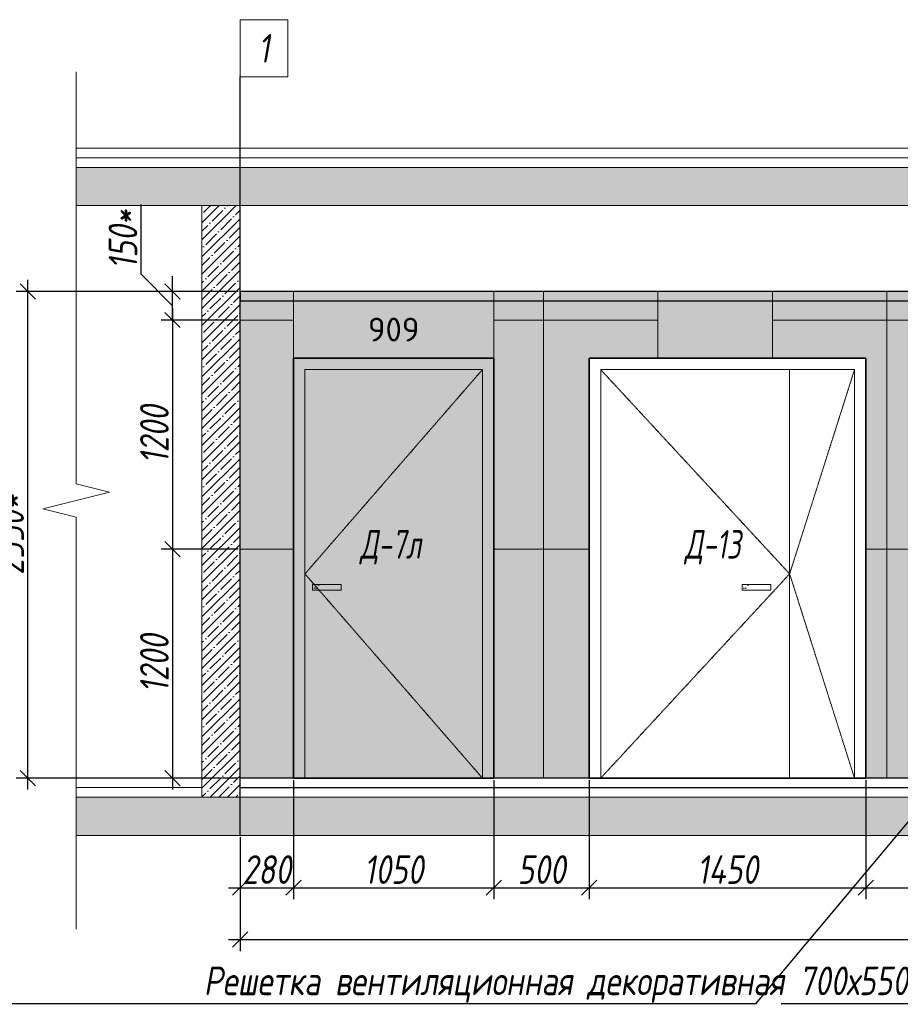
# Model space of a CAD drawing. Header units: millimetres. Extents: x -26894274 to 19789193, y -86687 to 22351.
# Tile 321 of 447: x 152251 to 156866, y -5978 to -819. Entities that reach past the tile are written whole.
import ezdxf
from ezdxf import colors
from ezdxf.entities.mleader import LeaderData, LeaderLine
from ezdxf.math import Vec2, Vec3

# ---------------------------------------------------------------- set-up
doc = ezdxf.new("R2010")
doc.units = ezdxf.units.MM
doc.linetypes.add('( Hidden )', pattern=[0.375, 0.25, -0.125])
doc.linetypes.add('DASHDOT', pattern=[25.4, 12.7, -6.35, 0, -6.35])
doc.layers.get('Defpoints').update_dxf_attribs({"color": 31})
for name, color, linetype, lineweight in [('A-DETL-GENF', 7, 'Continuous', 5), ('dim_pot', 183, 'Continuous', 9), ('meb', 26, 'Continuous', 15), ('nadpisi_v_tablice', 7, 'Continuous', 9), ('Двери', 7, 'Continuous', 5), ('Отделка стен', 253, 'Continuous', 0)]:
    doc.layers.add(name, color=color, linetype=linetype, lineweight=lineweight)
doc.layers.add('dim_razv', color=7, linetype='DASHDOT', lineweight=9, true_color=0x285228)
doc.styles.add('fl_iso paper', font='isocpeur.ttf', dxfattribs={"width": 0.8, "oblique": 10})
doc.styles.add('GODT type AU', font='isocpeur.ttf')
doc.styles.add('In tre', font='isocpeur.ttf', dxfattribs={"width": 0.8, "oblique": 10})
doc.dimstyles.new('In tre 1_50', dxfattribs={"dimtxt": 150, "dimasz": 80, "dimexe": 60, "dimexo": 10, "dimgap": 20, "dimtad": 1, "dimdec": 0, "dimrnd": 5, "dimzin": 0, "dimdsep": 46, "dimtxsty": 'fl_iso paper', "dimblk": 'OBLIQUE', "dimcen": 0, "dimdle": 60, "dimadec": 0, "dimazin": 0, "dimtfac": 1, "dimtdec": 0, "dimtofl": 0, "dimtmove": 1, "dimatfit": 1, "dimfxl": 40, "dimtolj": 1, "dimtzin": 0, "dimarcsym": 1})

# ---------------------------------------------------------------- blocks, each defined once
blk = doc.blocks.new('*U38')
at = {"color": 0, "linetype": 'ByBlock', "lineweight": -2}
for p, q in [((0, 0), (-6, 0)), ((80.34, 0), (0, 0)), ((167.69, 0), (87.34, 0)), ((167.69, 0), (173.69, 0))]:
    blk.add_line(p, q, dxfattribs=at)
blk.add_lwpolyline([(87.34, 0), (85.59, -7), (82.09, 7), (80.34, 0)], dxfattribs=at)
blk = doc.blocks.new('_Oblique')
at = {"color": 0, "linetype": 'ByBlock', "lineweight": -2}
blk.add_line((-0.5, -0.5), (0.5, 0.5), dxfattribs=at)
blk = doc.blocks.new('*D39')
at = {"layer": 'Defpoints', "color": 0, "linetype": 'ByBlock', "transparency": 16777216}
for p in [(153406, -2392.9), (153051.9, -3592.9), (153406, -3592.9)]:
    blk.add_point(p, dxfattribs=at)
at = {"layer": 'dim_razv', "color": 0, "linetype": 'ByBlock', "lineweight": -2, "transparency": 16777216}
for p, q in [((153051.9, -2332.9), (153051.9, -3652.9)), ((153396, -2392.9), (152991.9, -2392.9)), ((153396, -3592.9), (152991.9, -3592.9))]:
    blk.add_line(p, q, dxfattribs=at)
at = {"layer": 'dim_razv', "color": 0, "linetype": 'ByBlock', "lineweight": -2, "transparency": 16777216, "xscale": 80, "yscale": 80, "zscale": 80}
for p, rotation in [((153051.9, -2392.9), 90), ((153051.9, -3592.9), 270)]:
    blk.add_blockref('_Oblique', p, dxfattribs=dict(at, rotation=rotation))
at = {"layer": 'dim_razv', "color": 0, "linetype": 'ByBlock', "transparency": 16777216, "insert": (152956.9, -2992.9), "char_height": 150, "attachment_point": 5, "rotation": 90, "style": 'fl_iso paper'}
blk.add_mtext('\\A1;1200', dxfattribs=at)
blk = doc.blocks.new('*D40')
at = {"layer": 'Defpoints', "color": 0, "linetype": 'ByBlock', "transparency": 16777216}
for p in [(153406, -3592.9), (153051.9, -4792.9), (153406, -4792.9)]:
    blk.add_point(p, dxfattribs=at)
at = {"layer": 'dim_razv', "color": 0, "linetype": 'ByBlock', "lineweight": -2, "transparency": 16777216}
for p, q in [((153051.9, -3532.9), (153051.9, -4852.9)), ((153396, -3592.9), (152991.9, -3592.9)), ((153396, -4792.9), (152991.9, -4792.9))]:
    blk.add_line(p, q, dxfattribs=at)
at = {"layer": 'dim_razv', "color": 0, "linetype": 'ByBlock', "lineweight": -2, "transparency": 16777216, "xscale": 80, "yscale": 80, "zscale": 80}
for p, rotation in [((153051.9, -3592.9), 90), ((153051.9, -4792.9), 270)]:
    blk.add_blockref('_Oblique', p, dxfattribs=dict(at, rotation=rotation))
at = {"layer": 'dim_razv', "color": 0, "linetype": 'ByBlock', "transparency": 16777216, "insert": (152956.9, -4192.9), "char_height": 150, "attachment_point": 5, "rotation": 90, "style": 'fl_iso paper'}
blk.add_mtext('\\A1;1200', dxfattribs=at)
blk = doc.blocks.new('*D121')
at = {"layer": 'Defpoints', "color": 0, "linetype": 'ByBlock', "transparency": 16777216}
for p in [(152293.1, -2242.9), (153406, -2242.9), (153194, -4792.9)]:
    blk.add_point(p, dxfattribs=at)
at = {"layer": 'dim_razv', "color": 0, "linetype": 'ByBlock', "lineweight": -2, "transparency": 16777216}
for p, q in [((152293.1, -4852.9), (152293.1, -2182.9)), ((153396, -2242.9), (152233.1, -2242.9)), ((153184, -4792.9), (152233.1, -4792.9))]:
    blk.add_line(p, q, dxfattribs=at)
at = {"layer": 'dim_razv', "color": 0, "linetype": 'ByBlock', "lineweight": -2, "transparency": 16777216, "xscale": 80, "yscale": 80, "zscale": 80}
for p, rotation in [((152293.1, -2242.9), 90), ((152293.1, -4792.9), 270)]:
    blk.add_blockref('_Oblique', p, dxfattribs=dict(at, rotation=rotation))
at = {"layer": 'dim_razv', "color": 0, "linetype": 'ByBlock', "transparency": 16777216, "insert": (152198.1, -3517.9), "char_height": 150, "attachment_point": 5, "rotation": 90, "style": 'fl_iso paper'}
blk.add_mtext('\\A1;2550*', dxfattribs=at)
blk = doc.blocks.new('*D122')
at = {"layer": 'Defpoints', "color": 0, "linetype": 'ByBlock', "transparency": 16777216}
for p in [(153406, -5092.9), (175306, -5092.9), (175306, -5639.1)]:
    blk.add_point(p, dxfattribs=at)
at = {"layer": 'dim_razv', "color": 0, "linetype": 'ByBlock', "lineweight": -2, "transparency": 16777216}
for p, q in [((153406, -5102.9), (153406, -5699.1)), ((175306, -5102.9), (175306, -5699.1)), ((153346, -5639.1), (175366, -5639.1))]:
    blk.add_line(p, q, dxfattribs=at)
at = {"layer": 'dim_razv', "color": 0, "linetype": 'ByBlock', "lineweight": -2, "transparency": 16777216, "xscale": 80, "yscale": 80, "zscale": 80, "rotation": 180}
blk.add_blockref('_Oblique', (153406, -5639.1), dxfattribs=at)
at = {"layer": 'dim_razv', "color": 0, "linetype": 'ByBlock', "lineweight": -2, "transparency": 16777216, "xscale": 80, "yscale": 80, "zscale": 80}
blk.add_blockref('_Oblique', (175306, -5639.1), dxfattribs=at)
at = {"layer": 'dim_razv', "color": 0, "linetype": 'ByBlock', "transparency": 16777216, "insert": (164356, -5544.1), "char_height": 150, "attachment_point": 5, "style": 'fl_iso paper'}
blk.add_mtext('\\A1;21900', dxfattribs=at)
blk = doc.blocks.new('*D164')
at = {"layer": 'Defpoints', "color": 0, "linetype": 'ByBlock', "transparency": 16777216}
for p in [(153686, -4792.9), (153406, -5092.9), (153686, -5367.1)]:
    blk.add_point(p, dxfattribs=at)
at = {"layer": 'dim_razv', "color": 0, "linetype": 'ByBlock', "lineweight": -2, "transparency": 16777216}
for p, q in [((153686, -4802.9), (153686, -5427.1)), ((153406, -5102.9), (153406, -5427.1)), ((153346, -5367.1), (153746, -5367.1))]:
    blk.add_line(p, q, dxfattribs=at)
at = {"layer": 'dim_razv', "color": 0, "linetype": 'ByBlock', "lineweight": -2, "transparency": 16777216, "xscale": 80, "yscale": 80, "zscale": 80, "rotation": 180}
blk.add_blockref('_Oblique', (153406, -5367.1), dxfattribs=at)
at = {"layer": 'dim_razv', "color": 0, "linetype": 'ByBlock', "lineweight": -2, "transparency": 16777216, "xscale": 80, "yscale": 80, "zscale": 80}
blk.add_blockref('_Oblique', (153686, -5367.1), dxfattribs=at)
at = {"layer": 'dim_razv', "color": 0, "linetype": 'ByBlock', "transparency": 16777216, "insert": (153546, -5272.1), "char_height": 150, "attachment_point": 5, "style": 'fl_iso paper'}
blk.add_mtext('\\A1;280', dxfattribs=at)
blk = doc.blocks.new('*D165')
at = {"layer": 'Defpoints', "color": 0, "linetype": 'ByBlock', "transparency": 16777216}
for p in [(153686, -4792.9), (154736, -4792.9), (154736, -5367.1)]:
    blk.add_point(p, dxfattribs=at)
at = {"layer": 'dim_razv', "color": 0, "linetype": 'ByBlock', "lineweight": -2, "transparency": 16777216}
for p, q in [((153686, -4802.9), (153686, -5427.1)), ((154736, -4802.9), (154736, -5427.1)), ((153626, -5367.1), (154796, -5367.1))]:
    blk.add_line(p, q, dxfattribs=at)
at = {"layer": 'dim_razv', "color": 0, "linetype": 'ByBlock', "lineweight": -2, "transparency": 16777216, "xscale": 80, "yscale": 80, "zscale": 80, "rotation": 180}
blk.add_blockref('_Oblique', (153686, -5367.1), dxfattribs=at)
at = {"layer": 'dim_razv', "color": 0, "linetype": 'ByBlock', "lineweight": -2, "transparency": 16777216, "xscale": 80, "yscale": 80, "zscale": 80}
blk.add_blockref('_Oblique', (154736, -5367.1), dxfattribs=at)
at = {"layer": 'dim_razv', "color": 0, "linetype": 'ByBlock', "transparency": 16777216, "insert": (154211, -5272.1), "char_height": 150, "attachment_point": 5, "style": 'fl_iso paper'}
blk.add_mtext('\\A1;1050', dxfattribs=at)
blk = doc.blocks.new('*D166')
at = {"layer": 'Defpoints', "color": 0, "linetype": 'ByBlock', "transparency": 16777216}
for p in [(154736, -4792.9), (155236, -4792.9), (155236, -5367.1)]:
    blk.add_point(p, dxfattribs=at)
at = {"layer": 'dim_razv', "color": 0, "linetype": 'ByBlock', "lineweight": -2, "transparency": 16777216}
for p, q in [((154736, -4802.9), (154736, -5427.1)), ((155236, -4802.9), (155236, -5427.1)), ((154676, -5367.1), (155296, -5367.1))]:
    blk.add_line(p, q, dxfattribs=at)
at = {"layer": 'dim_razv', "color": 0, "linetype": 'ByBlock', "lineweight": -2, "transparency": 16777216, "xscale": 80, "yscale": 80, "zscale": 80, "rotation": 180}
blk.add_blockref('_Oblique', (154736, -5367.1), dxfattribs=at)
at = {"layer": 'dim_razv', "color": 0, "linetype": 'ByBlock', "lineweight": -2, "transparency": 16777216, "xscale": 80, "yscale": 80, "zscale": 80}
blk.add_blockref('_Oblique', (155236, -5367.1), dxfattribs=at)
at = {"layer": 'dim_razv', "color": 0, "linetype": 'ByBlock', "transparency": 16777216, "insert": (154986, -5272.1), "char_height": 150, "attachment_point": 5, "style": 'fl_iso paper'}
blk.add_mtext('\\A1;500', dxfattribs=at)
blk = doc.blocks.new('*D167')
at = {"layer": 'Defpoints', "color": 0, "linetype": 'ByBlock', "transparency": 16777216}
for p in [(155236, -4792.9), (156686, -4792.9), (156686, -5367.1)]:
    blk.add_point(p, dxfattribs=at)
at = {"layer": 'dim_razv', "color": 0, "linetype": 'ByBlock', "lineweight": -2, "transparency": 16777216}
for p, q in [((155236, -4802.9), (155236, -5427.1)), ((156686, -4802.9), (156686, -5427.1)), ((155176, -5367.1), (156746, -5367.1))]:
    blk.add_line(p, q, dxfattribs=at)
at = {"layer": 'dim_razv', "color": 0, "linetype": 'ByBlock', "lineweight": -2, "transparency": 16777216, "xscale": 80, "yscale": 80, "zscale": 80, "rotation": 180}
blk.add_blockref('_Oblique', (155236, -5367.1), dxfattribs=at)
at = {"layer": 'dim_razv', "color": 0, "linetype": 'ByBlock', "lineweight": -2, "transparency": 16777216, "xscale": 80, "yscale": 80, "zscale": 80}
blk.add_blockref('_Oblique', (156686, -5367.1), dxfattribs=at)
at = {"layer": 'dim_razv', "color": 0, "linetype": 'ByBlock', "transparency": 16777216, "insert": (155961, -5272.1), "char_height": 150, "attachment_point": 5, "style": 'fl_iso paper'}
blk.add_mtext('\\A1;1450', dxfattribs=at)
blk = doc.blocks.new('*D168')
at = {"layer": 'Defpoints', "color": 0, "linetype": 'ByBlock', "transparency": 16777216}
for p in [(157886, -4642.9), (156686, -4792.9), (157886, -5367.1)]:
    blk.add_point(p, dxfattribs=at)
at = {"layer": 'dim_razv', "color": 0, "linetype": 'ByBlock', "lineweight": -2, "transparency": 16777216}
for p, q in [((157886, -4652.9), (157886, -5427.1)), ((156686, -4802.9), (156686, -5427.1)), ((156626, -5367.1), (157946, -5367.1))]:
    blk.add_line(p, q, dxfattribs=at)
at = {"layer": 'dim_razv', "color": 0, "linetype": 'ByBlock', "lineweight": -2, "transparency": 16777216, "xscale": 80, "yscale": 80, "zscale": 80, "rotation": 180}
blk.add_blockref('_Oblique', (156686, -5367.1), dxfattribs=at)
at = {"layer": 'dim_razv', "color": 0, "linetype": 'ByBlock', "lineweight": -2, "transparency": 16777216, "xscale": 80, "yscale": 80, "zscale": 80}
blk.add_blockref('_Oblique', (157886, -5367.1), dxfattribs=at)
at = {"layer": 'dim_razv', "color": 0, "linetype": 'ByBlock', "transparency": 16777216, "insert": (157286, -5272.1), "char_height": 150, "attachment_point": 5, "style": 'fl_iso paper'}
blk.add_mtext('\\A1;1200', dxfattribs=at)
blk = doc.blocks.new('*D225')
at = {"layer": 'Defpoints', "color": 0, "linetype": 'ByBlock', "transparency": 16777216}
for p in [(153051.9, -2242.9), (153406, -2242.9), (153396, -2392.9)]:
    blk.add_point(p, dxfattribs=at)
at = {"layer": 'dim_razv', "color": 0, "linetype": 'ByBlock', "lineweight": -2, "transparency": 16777216}
for p, q in [((152886.9, -2153.2), (152886.9, -1788.2)), ((153051.9, -2317.9), (152886.9, -2153.2)), ((153051.9, -2242.9), (153051.9, -2162.9)), ((153396, -2242.9), (152991.9, -2242.9)), ((153051.9, -2392.9), (153051.9, -2242.9)), ((153386, -2392.9), (152991.9, -2392.9)), ((153051.9, -2392.9), (153051.9, -2472.9))]:
    blk.add_line(p, q, dxfattribs=at)
at = {"layer": 'dim_razv', "color": 0, "linetype": 'ByBlock', "lineweight": -2, "transparency": 16777216, "xscale": 80, "yscale": 80, "zscale": 80}
for p, rotation in [((153051.9, -2242.9), 270), ((153051.9, -2392.9), 90)]:
    blk.add_blockref('_Oblique', p, dxfattribs=dict(at, rotation=rotation))
at = {"layer": 'dim_razv', "color": 0, "linetype": 'ByBlock', "transparency": 16777216, "insert": (152791.9, -1970.7), "char_height": 150, "attachment_point": 5, "rotation": 90, "style": 'fl_iso paper'}
blk.add_mtext('\\A1;150*', dxfattribs=at)

msp = doc.modelspace()

# ---------------------------------------------------------------- hatches: boundary and pattern name
at = {"layer": 'A-DETL-GENF'}
h = msp.add_hatch(dxfattribs=at)
h.set_pattern_fill('ANSI35', color=256, scale=20, style=0)
h.paths.add_polyline_path([(152547.4, -5092.9), (310754.9, -5092.9), (310754.9, -4892.9), (152547.4, -4892.9)])
h.paths.add_polyline_path([(253226, -1792.9), (253226, -1592.9), (152547.4, -1592.9), (152547.4, -1792.9)])
h = msp.add_hatch(dxfattribs=at)
h.set_pattern_fill('ANSI35', color=256, scale=10, style=0)
h.paths.add_polyline_path([(153206, -1792.9), (153406, -1792.9), (153406, -4892.9), (153206, -4892.9)])
at = {"layer": 'dim_razv', "true_color": 0xeceae4, "transparency": 33554687}
h = msp.add_hatch(dxfattribs=at)
h.set_pattern_fill('AR-SAND', color=254, scale=3, angle=315)
h.set_pattern_definition([(352.5, (120932.77, 10341.21), (100.42605, 107.214405), [0, -115.824, 0, -129.54, 0, -123.825]), (322.5, (120932.77, 10341.21), (247.41986, 56.70328), [0, -62.484, 0, -104.394, 0, -40.005]), (282.5, (120866.5, 10407.49), (168.09969, -167.48995), [0, -38.1, 0, -137.16, 0, -179.07]), (272.5, (120866.5, 10407.49), (209.26523, -114.68433), [0, -19.05, 0, -89.916, 0, -102.87])])
h.paths.add_polyline_path([(153406, -2242.9), (153686, -2242.9), (153686, -4792.9), (153406, -4792.9)])
h.paths.add_polyline_path([(154736, -4792.9), (154736, -2242.9), (161596, -2242.9), (161596, -4792.9), (156686, -4792.9), (156686, -2592.9), (155236, -2592.9), (155236, -4792.9)])
h.paths.add_polyline_path([(156936, -4742.9), (157736, -4742.9), (157736, -4092.9), (156936, -4092.9)], flags=16)
h.paths.add_polyline_path([(163296, -4792.9), (163296, -2242.9), (191086, -2242.9), (191086, -4792.9), (170186, -4792.9), (170186, -2592.9), (168736, -2592.9), (168736, -4792.9), (165916, -4792.9), (165916, -2612.9), (163956, -2612.9), (163956, -4792.9)])
h.paths.add_polyline_path([(170586, -4742.9), (171386, -4742.9), (171386, -4092.9), (170586, -4092.9)], flags=16)
h.paths.add_polyline_path([(192596, -4792.9), (192596, -2592.9), (191086, -2592.9), (191086, -2242.9), (193191, -2242.9), (193191, -4792.9)])
h.paths.add_polyline_path([(194891, -4792.9), (194891, -2242.9), (206566, -2242.9), (206566, -4792.9), (206166, -4792.9), (206166, -2592.9), (204716, -2592.9), (204716, -4792.9), (197446, -4792.9), (197446, -2612.9), (195486, -2612.9), (195486, -4792.9)])
h.paths.add_polyline_path([(203611, -4742.9), (204411, -4742.9), (204411, -4092.9), (203611, -4092.9)], flags=16)
h.paths.add_polyline_path([(207616, -2242.9), (209226, -2242.9), (209226, -4792.9), (207616, -4792.9)])
h.paths.add_polyline_path([(210276, -2242.9), (210436, -2242.9), (210436, -4792.9), (210276, -4792.9)])
h.paths.add_polyline_path([(211486, -2242.9), (215566, -2242.9), (215566, -4792.9), (211486, -4792.9)])
h.paths.add_polyline_path([(216616, -2242.9), (228476, -2242.9), (228476, -4792.9), (216616, -4792.9)])
h.paths.add_polyline_path([(218226, -3362.9), (218976, -3362.9), (218976, -4712.9), (218226, -4712.9)], flags=16)
h.paths.add_polyline_path([(229526, -2242.9), (235726, -2242.9), (235726, -4792.9), (229526, -4792.9)])
h.paths.add_polyline_path([(231061, -3362.9), (231811, -3362.9), (231811, -4712.9), (231061, -4712.9)], flags=16)
h.paths.add_polyline_path([(236776, -4792.9), (245836, -4792.9), (245836, -2242.9), (236776, -2242.9)])
h.paths.add_polyline_path([(246886, -2242.9), (248546, -2242.9), (248546, -4792.9), (246886, -4792.9)])
h.paths.add_polyline_path([(249596, -4792.9), (249596, -2242.9), (252956, -2242.9), (252956, -2292.9), (253226, -2292.9), (253226, -1492.9), (260386, -1492.9), (260386, -2292.9), (260656, -2292.9), (260656, -2242.9), (261746, -2242.9), (261746, -4792.9)])
h.paths.add_polyline_path([(251521, -3362.9), (252271, -3362.9), (252271, -4712.9), (251521, -4712.9)], flags=16)
h.paths.add_polyline_path([(262796, -2242.9), (265136, -2242.9), (265136, -4792.9), (262796, -4792.9)])
h.paths.add_polyline_path([(266186, -2242.9), (270836, -2242.9), (270836, -4792.9), (266186, -4792.9)])
h.paths.add_polyline_path([(267181.5, -3362.9), (267931.5, -3362.9), (267931.5, -4712.9), (267181.5, -4712.9)], flags=16)
h.paths.add_polyline_path([(271886, -2242.9), (275986, -2242.9), (275986, -4792.9), (271886, -4792.9)])
h.paths.add_polyline_path([(277036, -2242.9), (285161, -2242.9), (285161, -4792.9), (277036, -4792.9)])
h.paths.add_polyline_path([(282406.3, -3362.9), (283156.3, -3362.9), (283156.3, -4712.9), (282406.3, -4712.9)], flags=16)
h.paths.add_polyline_path([(286211, -2242.9), (292786, -2242.9), (292786, -4792.9), (286211, -4792.9)])
h.paths.add_polyline_path([(290581.3, -3362.9), (291331.3, -3362.9), (291331.3, -4712.9), (290581.3, -4712.9)], flags=16)
h.paths.add_polyline_path([(293836, -2242.9), (296236, -2242.9), (296236, -4792.9), (293836, -4792.9)])
h.paths.add_polyline_path([(297286, -2242.9), (304516, -2242.9), (304516, -4792.9), (297286, -4792.9)])
h.paths.add_polyline_path([(305566, -2242.9), (306096, -2242.9), (306096, -4792.9), (305566, -4792.9)])
h.paths.add_polyline_path([(307146, -2242.9), (310246, -2242.9), (310246, -4792.9), (307146, -4792.9)])
at = {"layer": 'dim_razv', "true_color": 0xcccccc}
h = msp.add_hatch(dxfattribs=at)
h.set_pattern_fill('AR-SAND', color=254, scale=3, angle=315)
h.set_pattern_definition([(352.5, (33058.94, -15931.53), (100.42605, 107.2144), [0, -115.824, 0, -129.54, 0, -123.825]), (322.5, (33058.94, -15931.53), (247.41986, 56.70328), [0, -62.484, 0, -104.394, 0, -40.005]), (282.5, (32992.67, -15865.26), (168.0997, -167.48995), [0, -38.1, 0, -137.16, 0, -179.07]), (272.5, (32992.67, -15865.26), (209.26523, -114.68433), [0, -19.05, 0, -89.916, 0, -102.87])])
h.paths.add_polyline_path([(153936, -3777.9), (153786, -3777.9), (153786, -3807.9), (153936, -3807.9)])
h = msp.add_hatch(dxfattribs=at)
h.set_pattern_fill('AR-SAND', color=254, scale=3, angle=315)
h.set_pattern_definition([(352.5, (35309.76, -15931.53), (100.42605, 107.2144), [0, -115.824, 0, -129.54, 0, -123.825]), (322.5, (35309.76, -15931.53), (247.41986, 56.70328), [0, -62.484, 0, -104.394, 0, -40.005]), (282.5, (35243.49, -15865.26), (168.0997, -167.48995), [0, -38.1, 0, -137.16, 0, -179.07]), (272.5, (35243.49, -15865.26), (209.26523, -114.68433), [0, -19.05, 0, -89.916, 0, -102.87])])
h.paths.add_polyline_path([(156186.9, -3777.9), (156036.9, -3777.9), (156036.9, -3807.9), (156186.9, -3807.9)])
at = {"layer": 'meb', "lineweight": 9, "true_color": 0x000000, "transparency": 33554687}
h = msp.add_hatch(dxfattribs=at)
h.set_pattern_fill('WOOD6', color=18, scale=500, angle=70, pattern_type=2)
h.set_pattern_definition([(65.6014, (157.9, 377.846), (171.008879, 469.846507), [32.596, -6486.6055]), (74.3987, (195.486, 364.165), (1582.275289, 5809.165425), [32.596, -6486.6065]), (66.9874, (-16.377, 425.314), (171.0084906, 469.846981), [47.5655, -9465.5815]), (73.0127, (-44.568, 435.575), (2608.34782, 8628.2388574), [47.5655, -9465.5825]), (65.4262, (103.002, 365.901), (2692.964117, 5936.9969055), [62.6995, -12477.2345]), (74.5739, (229.86, 319.729), (1582.2764426, 5809.1649888), [62.6995, -12477.2365]), (68.1525, (15.649, 381.733), (171.0092826, 469.8465317), [77.5405, -15430.521]), (71.8476, (-97.11, 422.776), (4660.4585783, 14266.3986336), [77.5405, -15430.522]), (63.4182, (55.162, 380.653), (2008.926161, 4057.6106541), [65.4315, -13020.817]), (74.5739, (281.544, 300.918), (1582.2764426, 5809.1649888), [62.6995, -12477.2365]), (71.8476, (-137.046, 437.311), (4660.4585783, 14266.3986336), [77.5405, -15430.522]), (70, (168.25, 4.3), (-469.8463, 171.01), [70, -430]), (70, (116.57, 23.1), (-469.8463, 171.01), [70, -430]), (70, (-0.9, 65.84), (-469.8463, 171.01), [70, -430]), (69.209, (-74.6576, 92.6878), (12954.03862925, 34127.60422081), [72.507, -72434.4025]), (69.5225, (-112.088, 106.3113), (171.01042241, 469.84603378), [100.0035, -59902.08]), (82.609, (-153.003, 121.203), (4409.75308902, 34044.93653618), [48.674, -38890.441]), (61.4686, (-137.147, 115.432), (1666.9538994, 3117.900554), [50.5595, -10061.3315]), (70.4775, (-176.3, 129.6826), (19880.30710864, 56082.73736222), [100.0035, -59902.08]), (70.7899, (-213.732, 143.3066), (11839.88184324, 34001.03541368), [72.507, -36430.962]), (70.7899, (-253.6686, 157.8425), (11839.88184324, 34001.03541368), [72.507, -36430.962]), (76.0724, (23.051, 131.617), (3378.7563056, 13668.722228), [118.163, -23514.439]), (63.9277, (140.512, 88.865), (4188.85944166, 8585.06869065), [118.163, -23514.4345]), (76.0724, (-48.921, 160.473), (3378.7563056, 13668.722228), [118.163, -23514.439]), (63.9277, (-189.874, 211.766), (4188.85944166, 8585.06869065), [118.163, -23514.4345]), (85.9453, (102.3, 166.62), (43.186263, 1580.547963), [36.4005, -3603.6525]), (80.954, (67.263, 128.828), (385.2068691, 2520.240605), [78.9385, -15708.7115]), (59.0461, (104.85, 115.147), (6795.4575344, 11360.9666392), [78.9385, -15708.706]), (80.954, (-77.103, 199.996), (385.2068691, 2520.240605), [78.9385, -15708.7115]), (59.0461, (-142.881, 223.937), (6795.4575344, 11360.9666392), [78.9385, -15708.706]), (74.7636, (-22.656, 137.61), (1411.268487, 5339.318), [120.416, -5900.381]), (63.9277, (192.195, 70.054), (4188.85944166, 8585.06869065), [118.163, -23514.4345]), (63.9277, (-229.811, 226.302), (4188.85944166, 8585.06869065), [118.163, -23514.4345]), (46.8016, (-125.8, 212.4), (1794.733447, 2007.214747), [38.079, -3769.802]), (63.9911, (-146.742, 169.473), (2179.9383233, 4527.455938), [47.7625, -9504.722]), (73.3664, (43.606, 49.643), (2266.322845, 7688.5481597), [82.6425, -8432.05]), (66.6337, (72.073, 39.282), (171.00869, 469.8466143), [82.6425, -8432.049]), (71.5911, (-41.611, 80.66), (5515.5177835, 16615.6266733), [60.023, -17946.92]), (70, (51.5, 246.3), (-469.8463, 171.01), [62.5, -437.5]), (70, (192.45, 195), (-469.8463, 171.01), [62.5, -437.5]), (51.5652, (134.8, 285.16), (171.00867, 469.84671), [31.623, -1549.5145]), (63.2903, (115.57, 246.928), (2008.926495, 4057.6104033), [42.793, -8515.826]), (76.3401, (104.876, 202.93), (898.24016, 3929.77849), [45.277, -4482.415]), (80.6196, (149.313, 237.307), (385.2061187, 2520.240567), [40.697, -8098.712]), (92.6198, (155.946, 277.46), (-212.463999, 3801.952825), [32.5, -6467.497]), (70, (79.67, 206.8), (-469.8463, 171.01), [95, -405]), (70, (145.45, 182.84), (-469.8463, 171.01), [95, -405]), (73.3664, (-64.692, 277.952), (2266.322845, 7688.5481597), [85.147, -8429.5455]), (66.6337, (-102.28, 291.633), (171.00869, 469.8466143), [85.147, -8429.545]), (70, (244.13, 176.2), (-469.8463, 171.01), [62.5, -437.5]), (51.5652, (102.3, 166.62), (171.00867, 469.84671), [55.34, -1525.7975]), (65.2365, (136.703, 209.97), (171.009178, 469.846743), [30.104, -5990.692]), (77.4314, (-112.998, 159.851), (1625.459454, 7389.714305), [57.987, -11539.4265]), (88.4349, (-100.38, 216.45), (-127.82536, 1110.70212), [23.717, -1557.4215]), (63.66, (72.87, 305.04), (171.008346, 469.847107), [67.9155, -4459.7755]), (76.3401, (213.82, 253.734), (898.24016, 3929.77849), [67.9155, -4459.7765]), (71.273, (-20.479, 275.162), (7054.6075495, 20844.2438088), [112.528, -22393.0265]), (68.7271, (-137.948, 317.913), (171.0088508, 469.8466633), [112.528, -22393.0255]), (61.0275, (112.166, 296.055), (3162.809465, 5765.986942), [48.0885, -9569.6]), (70, (9, 253.8), (-469.8463, 171.01), [135, -365]), (76.3401, (265.505, 234.923), (898.24016, 3929.77849), [67.9155, -4459.7765]), (68.7271, (-177.885, 332.448), (171.0088508, 469.8466633), [112.528, -22393.0255]), (60.5378, (135.46, 338.125), (171.009083, 469.84671), [45.6205, -2995.7595]), (70, (-40.3, 359.54), (-469.8463, 171.01), [70, -430]), (70, (-68.5, 369.8), (-469.8463, 171.01), [70, -430]), (79.211, (177.944, 272.114), (556.2152697, 2990.0877084), [93.7085, -18647.955]), (76.4916, (-96.1742, 571.4274), (14455.54399161, 60185.545455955), [57.862, -83980.958]), (76.4916, (-56.2372, 556.8916), (14455.54399161, 60185.545455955), [57.862, -83980.958]), (80.0418, (-19.3393, 519.5083), (8425.60322164, 48013.86418706), [81.2445, -57297.7555]), (62.093, (2.218, 469.095), (6838.6377563, 12941.5171704), [121.152, -18051.623]), (63.5515, (70.5792, 510.7246), (13892.44688303, 27933.073674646), [57.866, -89005.62]), (67.1373, (100.471, 475.9), (171.0122466, 469.845349), [50.0625, -9962.4325]), (71.7899, (145.107, 459.655), (4831.4685046, 14736.2447852), [80.039, -15927.7715]), (70, (201.07, 481.85), (-469.8463, 171.01), [40, -460]), (70, (229.26, 471.6), (-469.8463, 171.01), [40, -460]), (68.2101, (257.87, 418.612), (171.0098556, 469.8463527), [80.039, -15927.7715]), (68.2101, (309.553, 399.801), (171.0098556, 469.8463527), [80.039, -15927.7715]), (66.4238, (129.077, 422.922), (171.009185, 469.8468474), [40.078, -7975.5305]), (73.5763, (246.538, 380.17), (2095.3090965, 7218.702968), [40.078, -7975.5315]), (66.4238, (44.504, 453.704), (171.009185, 469.8468474), [40.078, -7975.5305]), (73.5763, (-72.956, 496.453), (2095.3090965, 7218.702968), [40.078, -7975.5315]), (66.4238, (171.363, 407.53), (171.009185, 469.8468474), [40.078, -7975.5305]), (73.5763, (204.252, 395.56), (2095.3090965, 7218.702968), [40.078, -7975.5315]), (66.4238, (84.44, 439.168), (171.009185, 469.8468474), [40.078, -7975.5305]), (73.5763, (298.22, 361.36), (2095.3090965, 7218.702968), [40.078, -7975.5315]), (73.5763, (-112.893, 510.99), (2095.3090965, 7218.702968), [40.078, -7975.5315]), (73.5763, (-30.67, 481.065), (2095.3090965, 7218.702968), [40.078, -7975.5315]), (63.66, (60.535, 490.437), (171.008346, 469.847107), [22.6385, -4505.0525]), (76.3401, (-61.63, 534.9), (898.24016, 3929.77849), [22.6385, -4505.0535]), (76.3401, (-101.565, 549.435), (898.24016, 3929.77849), [22.6385, -4505.0535]), (70.2731, (187.4, 444.26), (-469.8466, 171.0099), [40.0005, -460.005]), (70, (215.6, 434), (-469.8463, 171.01), [40, -460]), (51.5652, (19.12, 566.7), (171.00867, 469.84671), [23.717, -1557.4205]), (92.6198, (19.12, 566.7), (-212.463999, 3801.952825), [24.375, -6475.622]), (71.5911, (119.922, 522.03), (5515.5177835, 16615.6266733), [30.012, -17976.931])])
h.paths.add_polyline_path([(153686, -2592.9), (154736, -2592.9), (154736, -2242.9), (153686, -2242.9)])
h.paths.add_polyline_path([(153686, -2592.9), (154736, -2592.9), (154736, -4792.9), (153686, -4792.9)])

# ---------------------------------------------------------------- linework, layer by layer
at = {"lineweight": 30}
for points in [[(153406, -5092.9), (153406, -1119.3)], [(252956, -2242.9), (153406, -2242.9), (153406, -2292.9), (252956, -2292.9)], [(310246, -4792.9), (153406, -4792.9)], [(153406, -4842.9), (310246, -4842.9)]]:
    msp.add_lwpolyline(points, dxfattribs=at)
at = {"lineweight": 13}
for points in [[(253226, -1492.9), (152547.4, -1492.9), (152547.4, -1542.9), (253226, -1542.9)], [(253226, -1592.9), (152547.4, -1592.9), (152547.4, -1542.9), (253226, -1542.9)], [(253226, -1592.9), (152547.4, -1592.9), (152547.4, -1792.9), (253226, -1792.9)], [(156286, -2652.9), (156286, -4792.9)], [(153206, -4792.9), (152547.4, -4792.9), (152547.4, -4842.9), (153206, -4842.9)], [(310446, -4842.9), (310754.9, -4842.9), (310754.9, -4892.9), (152547.4, -4892.9), (152547.4, -4842.9), (153206, -4842.9)], [(153406, -4842.9), (310246, -4842.9)]]:
    msp.add_lwpolyline(points, dxfattribs=at)
for points in [[(153406, -4892.9), (153206, -4892.9), (153206, -1792.9), (153406, -1792.9)], [(153206, -1792.9), (153406, -1792.9), (153406, -4892.9), (153206, -4892.9)], [(153686, -2592.9), (154736, -2592.9), (154736, -2242.9), (153686, -2242.9)], [(153746, -2652.9), (154676, -2652.9), (154676, -4792.9), (153746, -4792.9)], [(155296, -2652.9), (156626, -2652.9), (156626, -4792.9), (155296, -4792.9)], [(153936, -3777.9), (153786, -3777.9), (153786, -3807.9), (153936, -3807.9)], [(156186.9, -3777.9), (156036.9, -3777.9), (156036.9, -3807.9), (156186.9, -3807.9)], [(152547.4, -5092.9), (310754.9, -5092.9), (310754.9, -4892.9), (152547.4, -4892.9)]]:
    msp.add_lwpolyline(points, close=True, dxfattribs=at)
at = {"lineweight": 0}
for points in [[(153406, -2242.9), (153686, -2242.9), (153686, -4792.9), (153406, -4792.9)], [(154736, -4792.9), (154736, -2242.9), (161596, -2242.9), (161596, -4792.9), (156686, -4792.9), (156686, -2592.9), (155236, -2592.9), (155236, -4792.9)]]:
    msp.add_lwpolyline(points, close=True, dxfattribs=at)
at = {"lineweight": 35}
for points in [[(153686, -2592.9), (154736, -2592.9), (154736, -4792.9), (153686, -4792.9)], [(155236, -2592.9), (156686, -2592.9), (156686, -4792.9), (155236, -4792.9)]]:
    msp.add_lwpolyline(points, close=True, dxfattribs=at)
at = {"linetype": '( Hidden )', "lineweight": 13, "ltscale": 10}
for points in [[(154676, -2652.9), (153746, -3722.9), (154676, -4792.9)], [(155296, -2652.9), (156286, -3722.9), (155296, -4792.9)], [(156626, -2652.9), (156286, -3722.9), (156626, -4792.9)]]:
    msp.add_lwpolyline(points, dxfattribs=at)
at = {"layer": 'dim_pot', "color": 10, "lineweight": 0}
msp.add_lwpolyline([(153406, -819.3), (153656, -819.3), (153656, -1119.3), (153406, -1119.3)], close=True, dxfattribs=at)
at = {"layer": 'Отделка стен', "transparency": 33554687}
for points in [[(153406, -2242.9), (153406, -2392.9), (153686, -2392.9), (153686, -2242.9)], [(154736, -2242.9), (154736, -2392.9), (154996, -2392.9), (154996, -2242.9)], [(154996, -2242.9), (154996, -2392.9), (155596, -2392.9), (155596, -2242.9)], [(155596, -2242.9), (155596, -2592.9), (156196, -2592.9), (156196, -2242.9)], [(156196, -2242.9), (156196, -2392.9), (156796, -2392.9), (156796, -2242.9)], [(156796, -2242.9), (156796, -2392.9), (157396, -2392.9), (157396, -2242.9)], [(153406, -2392.9), (153406, -3592.9), (153686, -3592.9), (153686, -2392.9)], [(154736, -2392.9), (154736, -3592.9), (154996, -3592.9), (154996, -2392.9)], [(156796, -2392.9), (156796, -3592.9), (157396, -3592.9), (157396, -2392.9)], [(153406, -3592.9), (153406, -4792.9), (153686, -4792.9), (153686, -3592.9)], [(154736, -3592.9), (154736, -4792.9), (154996, -4792.9), (154996, -3592.9)]]:
    msp.add_lwpolyline(points, close=True, dxfattribs=at)
for points in [[(155596, -2592.9), (155596, -2392.9), (154996, -2392.9), (154996, -3592.9), (155236, -3592.9)], [(156686, -3592.9), (156796, -3592.9), (156796, -2392.9), (156196, -2392.9), (156196, -2592.9)], [(155236, -3592.9), (154996, -3592.9), (154996, -4792.9), (155236, -4792.9)], [(156686, -4792.9), (156796, -4792.9), (156796, -3592.9), (156686, -3592.9)], [(157396, -4092.9), (157396, -3592.9), (156796, -3592.9), (156796, -4792.9), (157396, -4792.9), (157396, -4742.9)]]:
    msp.add_lwpolyline(points, dxfattribs=at)

# ---------------------------------------------------------------- block references
at = {"lineweight": 13, "xscale": 25, "yscale": 25, "zscale": 25, "rotation": 270}
msp.add_blockref('*U38', (152547.4, -1242.6), dxfattribs=at)

# ---------------------------------------------------------------- texts
at = {"layer": 'dim_pot', "color": 10, "lineweight": 0, "insert": (153531, -969.3), "char_height": 150, "attachment_point": 5, "style": 'fl_iso paper'}
msp.add_mtext_dynamic_manual_height_columns('1', width=190.261, gutter_width=1350, heights=[0], dxfattribs=at)
at = {"layer": 'dim_razv', "color": 254, "true_color": 0xcccccc, "insert": (154211, -2442.9), "char_height": 125, "attachment_point": 5, "style": 'GODT type AU'}
msp.add_mtext_dynamic_manual_height_columns('909', width=166.384, gutter_width=12.5, heights=[0], dxfattribs=at)
at = {"layer": 'nadpisi_v_tablice', "lineweight": 18, "attachment_point": 1, "style": 'fl_iso paper'}
for s, insert, char_height, width in [('\\pi1232.9;Условные обозначения систем ОВиК', (110923.7, -1449.4), 400, 9720.362), ('\\pi1853.2;Обозначение \\P\\pi1685.2;и изображение', (108648.8, -2794.1), 300, 5595.365)]:
    msp.add_mtext(s, dxfattribs=dict(at, insert=insert, char_height=char_height, width=width))
at = {"layer": 'Двери', "lineweight": 0, "char_height": 150, "attachment_point": 5, "style": 'fl_iso paper'}
for s, insert in [('{\\W0.7;Д-13}', (155883, -3583.5)), ('{\\W0.7;Д-7л}', (154195.1, -3583.5))]:
    msp.add_mtext_dynamic_manual_height_columns(s, width=190.261, gutter_width=1350, heights=[0], dxfattribs=dict(at, insert=insert))

# ---------------------------------------------------------------- dimensions: what is measured, and where the dimension line sits
at = {"layer": 'dim_razv', "linetype": 'ByBlock'}
dim = msp.add_linear_dim(base=(153051.9, -2242.9), p1=(153396, -2392.9), p2=(153406, -2242.9), angle=90, text='<>*', dimstyle='In tre 1_50', dxfattribs=at)
dim.commit()
dim.dimension.update_dxf_attribs({"geometry": '*D225', "text_midpoint": (152886.9, -2133.2), "dimtype": 160})
dim = msp.add_linear_dim(base=(152293.1, -2242.9), p1=(153194, -4792.9), p2=(153406, -2242.9), angle=90, text='<>*', dimstyle='In tre 1_50', dxfattribs=at)
dim.commit()
dim.dimension.update_dxf_attribs({"geometry": '*D121', "text_midpoint": (152198.1, -3517.9)})
for base, p1, p2, picture, middle in [((153051.9, -3592.9), (153406, -2392.9), (153406, -3592.9), '*D39', (152956.9, -2992.9)), ((153051.9, -4792.9), (153406, -3592.9), (153406, -4792.9), '*D40', (152956.9, -4192.9))]:
    dim = msp.add_linear_dim(base=base, p1=p1, p2=p2, angle=90, dimstyle='In tre 1_50', dxfattribs=at)
    dim.commit()
    dim.dimension.update_dxf_attribs({"geometry": picture, "text_midpoint": middle})
for base, p1, p2, picture, middle in [((157886, -5367.1), (156686, -4792.9), (157886, -4642.9), '*D168', (157286, -5272.1)), ((154736, -5367.1), (153686, -4792.9), (154736, -4792.9), '*D165', (154211, -5272.1)), ((155236, -5367.1), (154736, -4792.9), (155236, -4792.9), '*D166', (154986, -5272.1)), ((156686, -5367.1), (155236, -4792.9), (156686, -4792.9), '*D167', (155961, -5272.1)), ((175306, -5639.1), (153406, -5092.9), (175306, -5092.9), '*D122', (164356, -5544.1))]:
    dim = msp.add_linear_dim(base=base, p1=p1, p2=p2, dimstyle='In tre 1_50', dxfattribs=at)
    dim.commit()
    dim.dimension.update_dxf_attribs({"geometry": picture, "text_midpoint": middle})
dim = msp.add_linear_dim(base=(153686, -5367.1), p1=(153406, -5092.9), p2=(153686, -4792.9), dimstyle='In tre 1_50', dxfattribs=at)
dim.commit()
dim.dimension.update_dxf_attribs({"geometry": '*D164', "text_midpoint": (153546, -5367.1), "dimtype": 160})

# ---------------------------------------------------------------- leaders
at = {"layer": 'dim_razv', "color": 0, "linetype": 'ByBlock'}
ml = msp.add_multileader_mtext('Standard', dxfattribs=at)
ml.set_content('Решетка вентиляционная декоративная 700х550 в цвет стен', style='In tre')
ml.set_leader_properties()
ml.build(insert=Vec2(0, 0))
ml.multileader.update_dxf_attribs({"text_left_attachment_type": 6, "text_right_attachment_type": 6, "dogleg_length": 1, "arrow_head_size": 0, "scale": 50})
ctx = ml.context
ctx.base_point, ctx.scale, ctx.char_height, ctx.arrow_head_size, ctx.landing_gap_size, ctx.plane_origin = Vec3(153211.1, -5975.2), 50, 150, 0, 4.5, Vec3(162642.7, -7769.7)
ctx.left_attachment, ctx.right_attachment = 6, 6
notes = []
notes.append((ctx, [(0, (1, 1, 0), (156106.4, -5975.2), (-1, 0), 50, [(1, [(157181, -4692.9)], 0, [])])]))
ctx.mtext.insert, ctx.mtext.width, ctx.mtext.defined_height, ctx.mtext.flow_direction = Vec3(153215.6, -5780.2), 2949.976, 696.6, 5
ml = msp.add_multileader_mtext('Standard', dxfattribs=at)
ml.set_content('Зеркало на стене, выполнить в один уровень с отделкой стен', style='In tre')
ml.set_leader_properties()
ml.build(insert=Vec2(0, 0))
ml.multileader.update_dxf_attribs({"text_left_attachment_type": 6, "text_right_attachment_type": 6, "dogleg_length": 1, "arrow_head_size": 0, "scale": 50})
ctx = ml.context
ctx.base_point, ctx.scale, ctx.char_height, ctx.arrow_head_size, ctx.landing_gap_size, ctx.plane_origin = Vec3(158376.6, -5975.2), 50, 150, 0, 4.5, Vec3(167928.6, -7769.7)
ctx.left_attachment, ctx.right_attachment = 6, 6
notes.append((ctx, [(0, (1, 1, 0), (161299.2, -5975.2), (-1, 0), 50, [(1, [(162466.9, -4692.9)], 0, [])])]))
ctx.mtext.insert, ctx.mtext.width, ctx.mtext.defined_height, ctx.mtext.flow_direction = Vec3(158381.1, -5780.2), 3043.138, 696.6, 5
for ctx, leaders in notes:
    for number, flags, end, landing, length, lines in leaders:
        leader = LeaderData()
        leader.index, (leader.has_last_leader_line, leader.has_dogleg_vector, leader.attachment_direction) = number, flags
        leader.last_leader_point, leader.dogleg_vector, leader.dogleg_length = Vec3(end), Vec3(landing), length
        for number, points, colour, breaks in lines:
            line = LeaderLine()
            line.index, line.vertices, line.color, line.breaks = number, Vec3.list(points), colors.encode_raw_color(colour), breaks
            leader.lines.append(line)
        ctx.leaders.append(leader)

doc.saveas('drawing.dxf')
